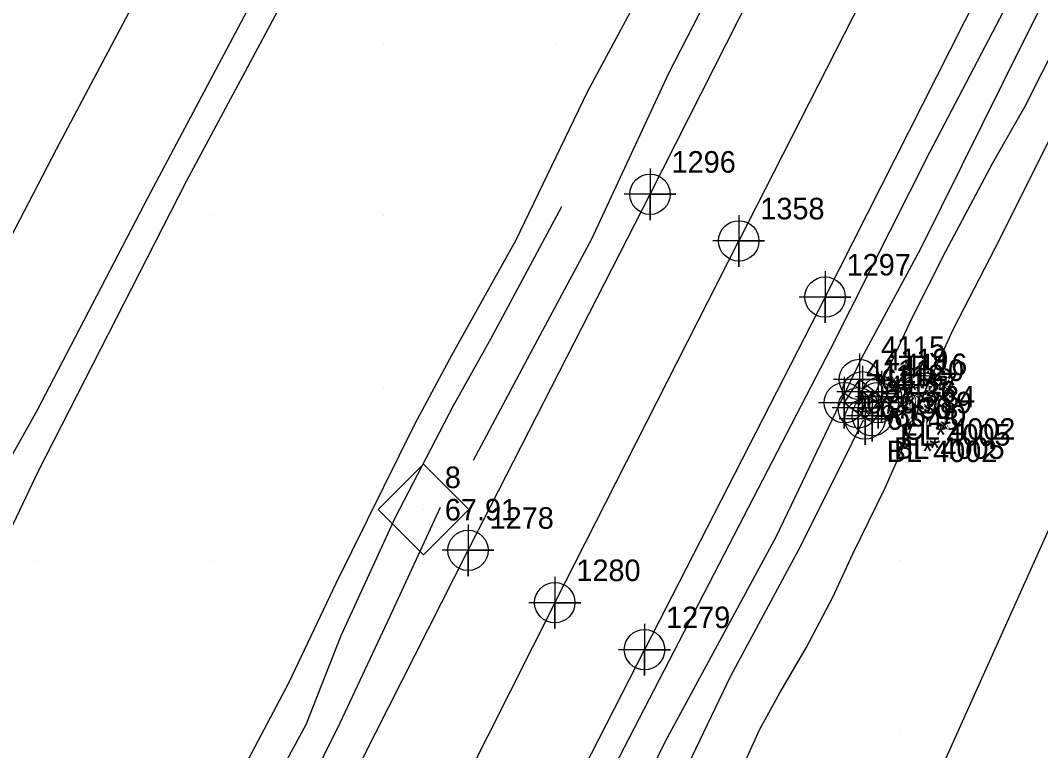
# Model space of a CAD drawing. Extents: x 2062781 to 2066835, y 358981 to 366501.
# Drawn here: x 2065155.1 to 2065273.3, y 363697.5 to 363782.2 of the extents above; entities that cross this region are included whole.
import ezdxf

# ---------------------------------------------------------------- set-up
doc = ezdxf.new("R2010")
doc.units = 0
for name, color, linetype in [('CTL Supplemental Horizontal and Vertical CELL', 7, 'Continuous'), ('CTL Supplemental Horizontal and Vertical Cogo Elevation', 7, 'Continuous'), ('CTL Supplemental Horizontal and Vertical Cogo Number', 7, 'Continuous'), ('Exist DTM Breakline', 7, 'Continuous'), ('Exist DTM Breakline Cogo Comment', 7, 'Continuous'), ('Exist DTM Breakline Cogo Elevation', 7, 'Continuous'), ('Exist DTM Breakline Cogo Number', 7, 'Continuous'), ('Exist DTM Breakline Cogo Point CELL', 7, 'Continuous'), ('Exist DTM Crownline', 7, 'Continuous'), ('Exist DTM Crownline Cogo Number', 7, 'Continuous'), ('Exist DTM Crownline Cogo Point CELL', 7, 'Continuous'), ('Exist DTM Ridgeline', 7, 'Continuous'), ('Exist DTM Ridgeline Cogo Comment', 7, 'Continuous'), ('Exist DTM Ridgeline Cogo Elevation', 7, 'Continuous'), ('Exist DTM Ridgeline Cogo Number', 7, 'Continuous'), ('Exist DTM Ridgeline Cogo Point CELL', 7, 'Continuous'), ('Exist Roads EOP', 7, 'Continuous'), ('Exist Roads EOP Cogo Number', 7, 'Continuous'), ('Exist Roads EOP Cogo Point CELL', 7, 'Continuous'), ('PH Exist DTM Breakline', 7, 'Continuous'), ('PH Exist DTM Point', 7, 'Continuous')]:
    doc.layers.add(name, color=color, linetype=linetype)

msp = doc.modelspace()

# ---------------------------------------------------------------- linework, layer by layer
at = {"layer": 'CTL Supplemental Horizontal and Vertical CELL'}
msp.add_line((2065201.77, 363725.46), (2065201.77, 363725.46), dxfattribs=at)
msp.add_lwpolyline([(2065196.56, 363725.48), (2065201.8, 363730.72), (2065207.05, 363725.47), (2065201.81, 363720.23)], close=True, dxfattribs=at)
at = {"layer": 'Exist DTM Breakline'}
msp.add_lwpolyline([(2065253.33, 363736.61), (2065252.16, 363737.27), (2065252.67, 363739.13), (2065254.29, 363738.01)], dxfattribs=at)
at = {"layer": 'Exist DTM Breakline Cogo Point CELL'}
for points in [[(2065252.67, 363742.13), (2065252.67, 363736.13), (2065252.67, 363739.13), (2065255.67, 363739.13), (2065249.67, 363739.13)], [(2065252.67, 363742.13), (2065252.67, 363736.13), (2065252.67, 363739.13), (2065255.67, 363739.13), (2065249.67, 363739.13)], [(2065252.67, 363742.13), (2065252.67, 363736.13), (2065252.67, 363739.13), (2065255.67, 363739.13), (2065249.67, 363739.13)], [(2065254.48, 363740.88), (2065254.48, 363734.88), (2065254.48, 363737.88), (2065257.48, 363737.88), (2065251.48, 363737.88)], [(2065254.48, 363740.88), (2065254.48, 363734.88), (2065254.48, 363737.88), (2065257.48, 363737.88), (2065251.48, 363737.88)], [(2065254.48, 363740.88), (2065254.48, 363734.88), (2065254.48, 363737.88), (2065257.48, 363737.88), (2065251.48, 363737.88)], [(2065252.16, 363740.27), (2065252.16, 363734.27), (2065252.16, 363737.27), (2065255.16, 363737.27), (2065249.16, 363737.27)], [(2065252.16, 363740.27), (2065252.16, 363734.27), (2065252.16, 363737.27), (2065255.16, 363737.27), (2065249.16, 363737.27)], [(2065252.16, 363740.27), (2065252.16, 363734.27), (2065252.16, 363737.27), (2065255.16, 363737.27), (2065249.16, 363737.27)], [(2065253.79, 363739.35), (2065253.79, 363733.35), (2065253.79, 363736.35), (2065256.79, 363736.35), (2065250.79, 363736.35)], [(2065253.79, 363739.35), (2065253.79, 363733.35), (2065253.79, 363736.35), (2065256.79, 363736.35), (2065250.79, 363736.35)], [(2065253.79, 363739.35), (2065253.79, 363733.35), (2065253.79, 363736.35), (2065256.79, 363736.35), (2065250.79, 363736.35)]]:
    msp.add_lwpolyline(points, dxfattribs=at)
for centre in [(2065252.67, 363739.13), (2065252.67, 363739.13), (2065252.67, 363739.13), (2065252.16, 363737.27), (2065252.16, 363737.27), (2065252.16, 363737.27), (2065254.48, 363737.88), (2065254.48, 363737.88), (2065254.48, 363737.88), (2065253.79, 363736.35), (2065253.79, 363736.35), (2065253.79, 363736.35)]:
    msp.add_circle(centre, 2.34, dxfattribs=at)
at = {"layer": 'Exist DTM Crownline'}
for points in [[(2065663.11, 364592.63), (2065644.74, 364557.21), (2065623.47, 364514.84), (2065601.31, 364471.47), (2065579.79, 364428.89), (2065557.2, 364384.54), (2065535.7, 364341.65), (2065514.15, 364298.95), (2065493.03, 364257.52), (2065471.32, 364215.17), (2065450.55, 364174.09), (2065428.52, 364130.25), (2065407.02, 364088.57), (2065385.88, 364046.75), (2065363.58, 364002.72), (2065343.08, 363962.73), (2065320.81, 363918.44), (2065299.48, 363876.52), (2065278.1, 363834.82), (2065257.62, 363794.57), (2065238.32, 363756.62)], [(2065217.01, 363714.68), (2065238.32, 363756.62)], [(2065217.01, 363714.68), (2065196.35, 363673.64), (2065174.3, 363630.59), (2065152.56, 363587.83), (2065130.72, 363544.64), (2065108.77, 363501.62), (2065086.81, 363458.41), (2065065.54, 363417.19), (2065043.91, 363374.76), (2065021.64, 363330.63), (2064998.89, 363286.49), (2064977.54, 363245.06), (2064956.39, 363203.13), (2064934.95, 363161.47)]]:
    msp.add_lwpolyline(points, dxfattribs=at)
at = {"layer": 'Exist DTM Crownline Cogo Point CELL'}
for points in [[(2065238.32, 363759.62), (2065238.32, 363753.62), (2065238.32, 363756.62), (2065241.32, 363756.62), (2065235.32, 363756.62)], [(2065238.32, 363759.62), (2065238.32, 363753.62), (2065238.32, 363756.62), (2065241.32, 363756.62), (2065235.32, 363756.62)], [(2065238.32, 363759.62), (2065238.32, 363753.62), (2065238.32, 363756.62), (2065241.32, 363756.62), (2065235.32, 363756.62)], [(2065217.01, 363717.68), (2065217.01, 363711.68), (2065217.01, 363714.68), (2065220.01, 363714.68), (2065214.01, 363714.68)], [(2065217.01, 363717.68), (2065217.01, 363711.68), (2065217.01, 363714.68), (2065220.01, 363714.68), (2065214.01, 363714.68)], [(2065217.01, 363717.68), (2065217.01, 363711.68), (2065217.01, 363714.68), (2065220.01, 363714.68), (2065214.01, 363714.68)]]:
    msp.add_lwpolyline(points, dxfattribs=at)
for centre in [(2065238.32, 363756.62), (2065238.32, 363756.62), (2065238.32, 363756.62), (2065217.01, 363714.68), (2065217.01, 363714.68), (2065217.01, 363714.68)]:
    msp.add_circle(centre, 2.34, dxfattribs=at)
at = {"layer": 'Exist DTM Ridgeline'}
msp.add_lwpolyline([(2065252.95, 363735.98), (2065250.55, 363737.86), (2065252.29, 363740.56), (2065254.85, 363738.56), (2065252.95, 363735.98)], dxfattribs=at)
at = {"layer": 'Exist DTM Ridgeline Cogo Point CELL'}
for points in [[(2065252.29, 363743.56), (2065252.29, 363737.56), (2065252.29, 363740.56), (2065255.29, 363740.56), (2065249.29, 363740.56)], [(2065252.29, 363743.56), (2065252.29, 363737.56), (2065252.29, 363740.56), (2065255.29, 363740.56), (2065249.29, 363740.56)], [(2065252.29, 363743.56), (2065252.29, 363737.56), (2065252.29, 363740.56), (2065255.29, 363740.56), (2065249.29, 363740.56)], [(2065250.55, 363740.86), (2065250.55, 363734.86), (2065250.55, 363737.86), (2065253.55, 363737.86), (2065247.55, 363737.86)], [(2065250.55, 363740.86), (2065250.55, 363734.86), (2065250.55, 363737.86), (2065253.55, 363737.86), (2065247.55, 363737.86)], [(2065250.55, 363740.86), (2065250.55, 363734.86), (2065250.55, 363737.86), (2065253.55, 363737.86), (2065247.55, 363737.86)], [(2065254.85, 363741.56), (2065254.85, 363735.56), (2065254.85, 363738.56), (2065257.85, 363738.56), (2065251.85, 363738.56)], [(2065254.85, 363741.56), (2065254.85, 363735.56), (2065254.85, 363738.56), (2065257.85, 363738.56), (2065251.85, 363738.56)], [(2065254.85, 363741.56), (2065254.85, 363735.56), (2065254.85, 363738.56), (2065257.85, 363738.56), (2065251.85, 363738.56)], [(2065252.95, 363738.98), (2065252.95, 363732.98), (2065252.95, 363735.98), (2065255.95, 363735.98), (2065249.95, 363735.98)], [(2065252.95, 363738.98), (2065252.95, 363732.98), (2065252.95, 363735.98), (2065255.95, 363735.98), (2065249.95, 363735.98)], [(2065252.95, 363738.98), (2065252.95, 363732.98), (2065252.95, 363735.98), (2065255.95, 363735.98), (2065249.95, 363735.98)]]:
    msp.add_lwpolyline(points, dxfattribs=at)
for centre in [(2065252.29, 363740.56), (2065252.29, 363740.56), (2065252.29, 363740.56), (2065254.85, 363738.56), (2065254.85, 363738.56), (2065254.85, 363738.56), (2065250.55, 363737.86), (2065250.55, 363737.86), (2065250.55, 363737.86), (2065252.95, 363735.98), (2065252.95, 363735.98), (2065252.95, 363735.98)]:
    msp.add_circle(centre, 2.34, dxfattribs=at)
at = {"layer": 'Exist Roads EOP'}
for points in [[(2065228.04, 363762.03), (2065247.26, 363799.99), (2065267.97, 363840.86), (2065289.3, 363882.8), (2065310.58, 363924.46), (2065332.59, 363967.94), (2065353.68, 364009.68), (2065375.17, 364051.96), (2065396.8, 364094.85), (2065417.71, 364135.98), (2065439.7, 364179.21), (2065460.77, 364220.68), (2065482.3, 364262.51), (2065503.71, 364304.4), (2065525.39, 364347.41), (2065547.65, 364390.94), (2065569.45, 364434.33), (2065591.43, 364477.33), (2065613.43, 364520.87), (2065634.71, 364562.49), (2065652.97, 364597.83)], [(2065248.32, 363750.11), (2065267.75, 363788.56), (2065288.45, 363829.35), (2065309.5, 363870.44), (2065331.6, 363913.74), (2065352.94, 363955.98), (2065374.94, 363999.15), (2065396.02, 364040.46), (2065418.07, 364083.89), (2065439.26, 364125.56), (2065460.61, 364167.84), (2065481.48, 364209.3), (2065503.3, 364252.04), (2065524.62, 364293.98), (2065545.82, 364336.04), (2065567.9, 364379.42), (2065589.91, 364422.69), (2065612.27, 364466.65), (2065634.16, 364509.75), (2065655.05, 364552.22), (2065673.02, 364587.91)], [(2065206.96, 363720.75), (2065228.04, 363762.03)], [(2065248.32, 363750.11), (2065227.4, 363709.23)], [(2064924.53, 363165.86), (2064945.98, 363208.56), (2064967.54, 363250.49), (2064989.15, 363292.73), (2065011.25, 363336.17), (2065033.42, 363380.06), (2065054.8, 363422.19), (2065076.34, 363464.52), (2065098.23, 363506.8), (2065120.26, 363550.17), (2065142.18, 363593.29), (2065163.65, 363635.29), (2065185.52, 363678.33), (2065206.96, 363720.75)], [(2064946.32, 363155.04), (2064947.95, 363160.92), (2064966.7, 363197.66), (2064988.15, 363239.39), (2065009.96, 363282.16), (2065032.25, 363325.64), (2065054.28, 363368.85), (2065075.54, 363410.46), (2065097.13, 363452.58), (2065118.76, 363495.17), (2065140.96, 363539.53), (2065162.93, 363582.64), (2065184.13, 363624.16), (2065206.36, 363668.01), (2065227.4, 363709.23)]]:
    msp.add_lwpolyline(points, dxfattribs=at)
at = {"layer": 'Exist Roads EOP Cogo Point CELL'}
for points in [[(2065228.04, 363765.03), (2065228.04, 363759.03), (2065228.04, 363762.03), (2065231.04, 363762.03), (2065225.04, 363762.03)], [(2065228.04, 363765.03), (2065228.04, 363759.03), (2065228.04, 363762.03), (2065231.04, 363762.03), (2065225.04, 363762.03)], [(2065228.04, 363765.03), (2065228.04, 363759.03), (2065228.04, 363762.03), (2065231.04, 363762.03), (2065225.04, 363762.03)], [(2065248.32, 363753.11), (2065248.32, 363747.11), (2065248.32, 363750.11), (2065251.32, 363750.11), (2065245.32, 363750.11)], [(2065248.32, 363753.11), (2065248.32, 363747.11), (2065248.32, 363750.11), (2065251.32, 363750.11), (2065245.32, 363750.11)], [(2065248.32, 363753.11), (2065248.32, 363747.11), (2065248.32, 363750.11), (2065251.32, 363750.11), (2065245.32, 363750.11)], [(2065206.96, 363723.75), (2065206.96, 363717.75), (2065206.96, 363720.75), (2065209.96, 363720.75), (2065203.96, 363720.75)], [(2065206.96, 363723.75), (2065206.96, 363717.75), (2065206.96, 363720.75), (2065209.96, 363720.75), (2065203.96, 363720.75)], [(2065206.96, 363723.75), (2065206.96, 363717.75), (2065206.96, 363720.75), (2065209.96, 363720.75), (2065203.96, 363720.75)], [(2065227.4, 363712.23), (2065227.4, 363706.23), (2065227.4, 363709.23), (2065230.4, 363709.23), (2065224.4, 363709.23)], [(2065227.4, 363712.23), (2065227.4, 363706.23), (2065227.4, 363709.23), (2065230.4, 363709.23), (2065224.4, 363709.23)], [(2065227.4, 363712.23), (2065227.4, 363706.23), (2065227.4, 363709.23), (2065230.4, 363709.23), (2065224.4, 363709.23)]]:
    msp.add_lwpolyline(points, dxfattribs=at)
for centre in [(2065228.04, 363762.03), (2065228.04, 363762.03), (2065228.04, 363762.03), (2065248.32, 363750.11), (2065248.32, 363750.11), (2065248.32, 363750.11), (2065206.96, 363720.75), (2065206.96, 363720.75), (2065206.96, 363720.75), (2065227.4, 363709.23), (2065227.4, 363709.23), (2065227.4, 363709.23)]:
    msp.add_circle(centre, 2.34, dxfattribs=at)
at = {"layer": 'PH Exist DTM Breakline'}
for points in [[(2065057.06, 363562.14), (2065065.51, 363578.98), (2065075.56, 363599.25), (2065084.83, 363617.92), (2065095.67, 363639.87), (2065105.74, 363660.58), (2065114.57, 363679.45), (2065121.68, 363694.18), (2065129.55, 363710.3), (2065138.15, 363727.84), (2065146.49, 363742.67), (2065159.29, 363767.27), (2065172.03, 363791.33), (2065185.88, 363817.49), (2065195.77, 363835.98), (2065207.33, 363857.58), (2065219.75, 363880.93), (2065229.35, 363899.01), (2065240.29, 363919.45), (2065251.76, 363941.03), (2065258.11, 363954.08)], [(2065076.25, 363573.62), (2065086.31, 363593.91), (2065095.58, 363612.59), (2065106.45, 363634.59), (2065116.57, 363655.42), (2065125.41, 363674.3), (2065132.47, 363688.94), (2065140.33, 363705.03), (2065148.78, 363722.26), (2065157.04, 363736.96), (2065169.92, 363761.69), (2065182.63, 363785.72), (2065196.48, 363811.85), (2065206.35, 363830.32), (2065217.92, 363851.93), (2065230.35, 363875.3), (2065239.93, 363893.36), (2065250.88, 363913.8), (2065262.46, 363935.59), (2065268.9, 363948.84)], [(2065268.62, 363942.79), (2065254.53, 363916.48), (2065242.76, 363892.41), (2065226.1, 363860.35), (2065209.12, 363828.93), (2065190.58, 363793.89), (2065174.31, 363763.52), (2065157.16, 363729.91), (2065145.2, 363704.75), (2065132.93, 363679.7), (2065119.03, 363652.12), (2065106.22, 363627.1), (2065092.6, 363597.9), (2065077.55, 363568.88)], [(2065342.69, 363922.24), (2065332.71, 363901.24), (2065322.12, 363880.13), (2065309.65, 363856.4), (2065295.63, 363828.65), (2065283.63, 363804.3), (2065271.32, 363779.77), (2065259.37, 363755.72), (2065252.56, 363743.01), (2065242.64, 363722.37), (2065229.76, 363698.51), (2065217.81, 363674.07), (2065204.43, 363648.43), (2065191.47, 363622.84), (2065177.42, 363595.52), (2065162.04, 363565.9)], [(2065018.95, 363181.82), (2065022.1, 363187.82), (2065046.03, 363241.26), (2065089.78, 363328.41), (2065120.97, 363386.96), (2065150.31, 363442.38), (2065162.49, 363482.96), (2065192.28, 363545.18), (2065222.26, 363610.9), (2065245.42, 363659.04), (2065275.12, 363725.13), (2065314.36, 363809.32), (2065348.05, 363874.1), (2065368.99, 363916.64)], [(2065157.54, 363565.96), (2065171.08, 363592.23), (2065183.52, 363616.43), (2065196.49, 363642.48), (2065210.31, 363669.08), (2065223.33, 363694.56), (2065237.23, 363721.39), (2065248.96, 363744.08), (2065260.44, 363766.92), (2065272.37, 363789.76), (2065277.24, 363801.28), (2065283.05, 363814.17), (2065294.31, 363836.36), (2065307.54, 363861.86), (2065320.08, 363886.37), (2065332.57, 363910.4)], [(2065322.9, 363875.89), (2065319.89, 363870.1), (2065314.87, 363858.37), (2065309.91, 363848.99), (2065302.92, 363834.99), (2065297.06, 363823.8), (2065291.87, 363812.53), (2065287.33, 363803.98), (2065283.36, 363797), (2065278.93, 363787.75), (2065275.34, 363779.86), (2065271.45, 363772.2), (2065267.71, 363765.62), (2065262.27, 363755.38), (2065258.31, 363747.5), (2065255.51, 363741.53), (2065254.67, 363739.82)], [(2065154.41, 363641.73), (2065159.61, 363653.09), (2065164.78, 363663.96), (2065169.59, 363672.05), (2065172.47, 363678.02), (2065174.56, 363683.79), (2065179.08, 363691.94), (2065186.2, 363705.4), (2065191.7, 363716.93), (2065200.8, 363735.36), (2065205.09, 363743.36), (2065212.49, 363756.68), (2065220.8, 363773.91), (2065230.17, 363791.41)], [(2065207.59, 363731.21), (2065214.48, 363744.11), (2065221.31, 363756.86), (2065230.21, 363776.08), (2065238.62, 363792.42)], [(2065237.43, 363692.67), (2065240.78, 363700.01), (2065243.07, 363704.22), (2065246.12, 363709.43), (2065249.21, 363715.31), (2065251.53, 363720.34), (2065255.3, 363728), (2065257.89, 363733.93), (2065260.1, 363739.69), (2065263.23, 363746.51), (2065268.6, 363756.9), (2065280.11, 363779.98)], [(2065123.78, 363576.48), (2065130.75, 363588.96), (2065135.56, 363598.36), (2065138.88, 363602.3), (2065141.92, 363607.03), (2065143.92, 363610.15), (2065145.29, 363613.13), (2065145.44, 363616.8), (2065146.72, 363620.94), (2065153.87, 363634.52), (2065162.21, 363651.41), (2065171.18, 363668.27), (2065178.96, 363683.47), (2065188.19, 363700.56), (2065192.27, 363710.88), (2065198.57, 363724.59), (2065205.25, 363737.47), (2065209.62, 363745.26), (2065217.83, 363760.6)], [(2065252.72, 363735.82), (2065251.42, 363733.16), (2065245.52, 363721.29), (2065237.38, 363706.17), (2065232.43, 363695.86), (2065226.73, 363684.74), (2065221.69, 363674.39), (2065217.6, 363665.69), (2065212.61, 363656.98), (2065208.85, 363649.42), (2065206.45, 363643.72), (2065201.33, 363633.96), (2065193.15, 363618.74), (2065184.51, 363603.56), (2065181.99, 363597.7), (2065178.2, 363588.74), (2065170.97, 363573.94)], [(2065031.84, 363394.67), (2065035.5, 363400.74), (2065041.49, 363410.98), (2065049.32, 363427.45), (2065058.87, 363446.96), (2065068.46, 363464.65), (2065075.84, 363479.71), (2065084.88, 363497.79), (2065094.14, 363515.13), (2065104.34, 363535.22), (2065112.89, 363550.97), (2065122.35, 363569.2), (2065130.51, 363584.66), (2065137.53, 363597.03), (2065142.4, 363604.96), (2065147.78, 363615.02), (2065154.26, 363627.11), (2065162.77, 363643.13), (2065171.3, 363660.12), (2065182.82, 363681.85), (2065192.16, 363700.76), (2065197.93, 363713.12), (2065203.76, 363725.75)]]:
    msp.add_lwpolyline(points, dxfattribs=at)
at = {"layer": 'PH Exist DTM Point'}
for p, q in [((2065157.11, 363779.52), (2065157.11, 363779.52)), ((2065197.11, 363779.52), (2065197.11, 363779.52)), ((2065217.11, 363779.52), (2065217.11, 363779.52)), ((2065235.54, 363780.34), (2065235.54, 363780.34)), ((2065177.11, 363759.52), (2065177.11, 363759.52)), ((2065197.11, 363759.52), (2065197.11, 363759.52)), ((2065177.11, 363739.52), (2065177.11, 363739.52)), ((2065197.11, 363739.52), (2065197.11, 363739.52)), ((2065157.11, 363719.52), (2065157.11, 363719.52)), ((2065177.11, 363719.52), (2065177.11, 363719.52)), ((2065257.08, 363719.54), (2065257.08, 363719.54)), ((2065157.11, 363699.52), (2065157.11, 363699.52)), ((2065177.11, 363699.52), (2065177.11, 363699.52)), ((2065257.08, 363699.54), (2065257.08, 363699.54))]:
    msp.add_line(p, q, dxfattribs=at)

# ---------------------------------------------------------------- texts
at = {"layer": 'CTL Supplemental Horizontal and Vertical Cogo Elevation'}
msp.add_text('67.91', height=2.5, dxfattribs=at).set_placement((2065204.27, 363724.21))
at = {"layer": 'CTL Supplemental Horizontal and Vertical Cogo Number'}
msp.add_text('8', height=2.5, dxfattribs=at).set_placement((2065204.27, 363727.96))
at = {"layer": 'Exist DTM Breakline Cogo Comment'}
for s, p in [('EL*4005', (2065256.98, 363732.88)), ('EL*4005', (2065256.98, 363732.88)), ('EL*4005', (2065256.98, 363732.88)), ('BL*4005', (2065256.29, 363731.35)), ('BL*4005', (2065256.29, 363731.35)), ('BL*4005', (2065256.29, 363731.35))]:
    msp.add_text(s, height=2.5, dxfattribs=at).set_placement(p)
at = {"layer": 'Exist DTM Breakline Cogo Elevation'}
for s, p in [('67.36', (2065255.17, 363737.88)), ('67.36', (2065255.17, 363737.88)), ('67.36', (2065255.17, 363737.88)), ('67.30', (2065254.66, 363736.02)), ('67.30', (2065254.66, 363736.02)), ('67.30', (2065254.66, 363736.02)), ('66.89', (2065256.98, 363736.63)), ('66.89', (2065256.98, 363736.63)), ('66.89', (2065256.98, 363736.63)), ('66.90', (2065256.29, 363735.1)), ('66.90', (2065256.29, 363735.1)), ('66.90', (2065256.29, 363735.1))]:
    msp.add_text(s, height=2.5, dxfattribs=at).set_placement(p)
at = {"layer": 'Exist DTM Breakline Cogo Number'}
for s, p in [('4119', (2065255.17, 363741.63)), ('4119', (2065255.17, 363741.63)), ('4119', (2065255.17, 363741.63)), ('4120', (2065256.98, 363740.38)), ('4120', (2065256.98, 363740.38)), ('4120', (2065256.98, 363740.38)), ('4118', (2065254.66, 363739.77)), ('4118', (2065254.66, 363739.77)), ('4118', (2065254.66, 363739.77)), ('4117', (2065256.29, 363738.85)), ('4117', (2065256.29, 363738.85)), ('4117', (2065256.29, 363738.85))]:
    msp.add_text(s, height=2.5, dxfattribs=at).set_placement(p)
at = {"layer": 'Exist DTM Crownline Cogo Number'}
for s, p in [('1358', (2065240.82, 363759.12)), ('1358', (2065240.82, 363759.12)), ('1358', (2065240.82, 363759.12)), ('1280', (2065219.51, 363717.18)), ('1280', (2065219.51, 363717.18)), ('1280', (2065219.51, 363717.18))]:
    msp.add_text(s, height=2.5, dxfattribs=at).set_placement(p)
at = {"layer": 'Exist DTM Ridgeline Cogo Comment'}
for s, p in [('CL*4002', (2065257.35, 363733.56)), ('CL*4002', (2065257.35, 363733.56)), ('CL*4002', (2065257.35, 363733.56)), ('BL*4002', (2065255.45, 363730.98)), ('BL*4002', (2065255.45, 363730.98)), ('BL*4002', (2065255.45, 363730.98))]:
    msp.add_text(s, height=2.5, dxfattribs=at).set_placement(p)
at = {"layer": 'Exist DTM Ridgeline Cogo Elevation'}
for s, p in [('67.62', (2065254.79, 363739.31)), ('67.62', (2065254.79, 363739.31)), ('67.62', (2065254.79, 363739.31)), ('67.34', (2065257.35, 363737.31)), ('67.34', (2065257.35, 363737.31)), ('67.34', (2065257.35, 363737.31)), ('67.49', (2065253.05, 363736.61)), ('67.49', (2065253.05, 363736.61)), ('67.49', (2065253.05, 363736.61)), ('67.48', (2065255.45, 363734.73)), ('67.48', (2065255.45, 363734.73)), ('67.48', (2065255.45, 363734.73))]:
    msp.add_text(s, height=2.5, dxfattribs=at).set_placement(p)
at = {"layer": 'Exist DTM Ridgeline Cogo Number'}
for s, p in [('4115', (2065254.79, 363743.06)), ('4115', (2065254.79, 363743.06)), ('4115', (2065254.79, 363743.06)), ('4114', (2065253.05, 363740.36)), ('4114', (2065253.05, 363740.36)), ('4114', (2065253.05, 363740.36)), ('4116', (2065257.35, 363741.06)), ('4116', (2065257.35, 363741.06)), ('4116', (2065257.35, 363741.06)), ('4113', (2065255.45, 363738.48)), ('4113', (2065255.45, 363738.48)), ('4113', (2065255.45, 363738.48))]:
    msp.add_text(s, height=2.5, dxfattribs=at).set_placement(p)
at = {"layer": 'Exist Roads EOP Cogo Number'}
for s, p in [('1296', (2065230.54, 363764.53)), ('1296', (2065230.54, 363764.53)), ('1296', (2065230.54, 363764.53)), ('1297', (2065250.82, 363752.61)), ('1297', (2065250.82, 363752.61)), ('1297', (2065250.82, 363752.61)), ('1278', (2065209.46, 363723.25)), ('1278', (2065209.46, 363723.25)), ('1278', (2065209.46, 363723.25)), ('1279', (2065229.9, 363711.73)), ('1279', (2065229.9, 363711.73)), ('1279', (2065229.9, 363711.73))]:
    msp.add_text(s, height=2.5, dxfattribs=at).set_placement(p)

doc.saveas('drawing.dxf')
